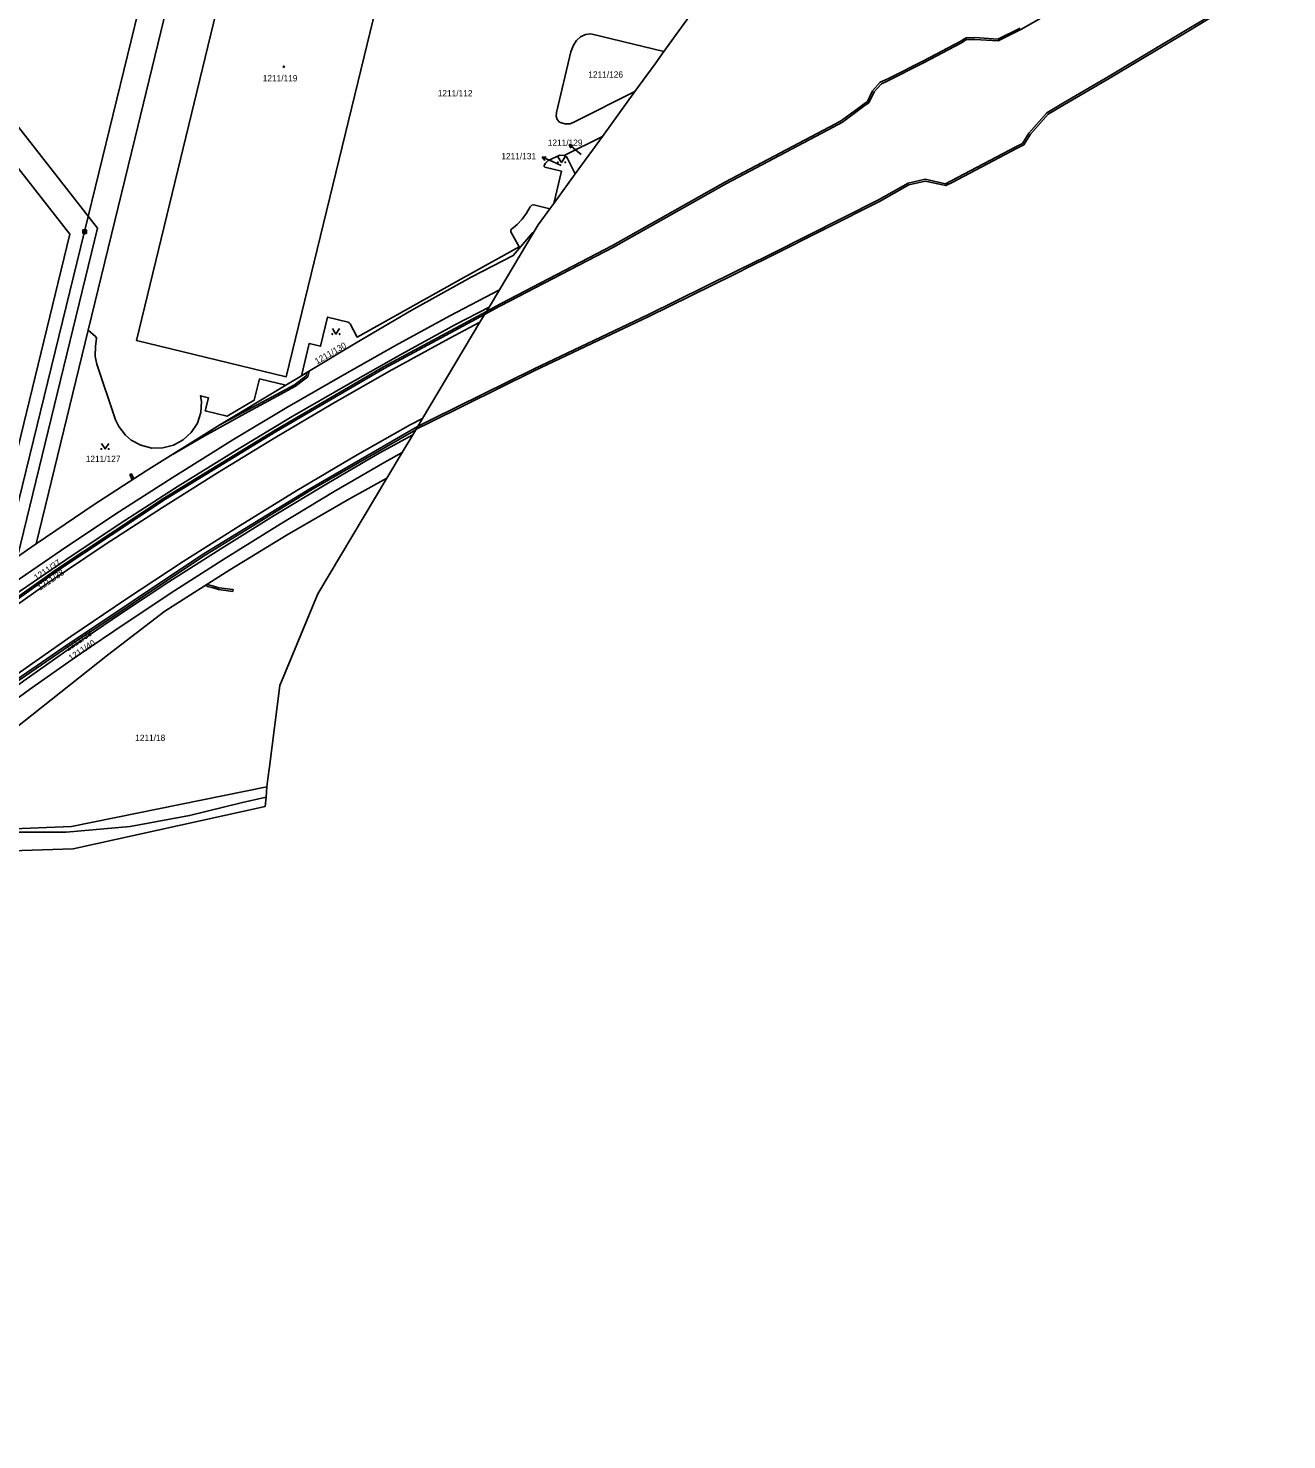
# Model space of a CAD drawing. Extents: x -756746 to -753363, y -1166406 to -1161727.
# Drawn here: x -754521.3 to -754177.2, y -1164298.8 to -1163913 of the extents above; entities that cross this region are included whole.
import ezdxf

# ---------------------------------------------------------------- set-up
doc = ezdxf.new("R2010")
doc.units = 0
for name, color, linetype in [('Hranice kat_území', 7, 'Continuous'), ('Hranice parcel', 7, 'Continuous'), ('Parcelní čísla', 7, 'Continuous'), ('Pop  PČ popisy', 7, 'Continuous'), ('Poz předměty', 7, 'Continuous'), ('Věcná břemena k části', 7, 'Continuous'), ('Značky budov', 7, 'Continuous'), ('Značky kultur', 7, 'Continuous')]:
    doc.layers.add(name, color=color, linetype=linetype)

msp = doc.modelspace()

# ---------------------------------------------------------------- linework, layer by layer
at = {"layer": 'Hranice kat_území'}
msp.add_lwpolyline([(-754539.93, -1164138.26), (-754509.07, -1164137.27), (-754456.52, -1164125.69), (-754456.3, -1164123.11), (-754456.07, -1164120.36), (-754455.77, -1164118.17), (-754455.32, -1164114.84), (-754452.53, -1164092.6), (-754442.16, -1164067.53), (-754423.3, -1164035.98), (-754419.11, -1164028.97), (-754416.2, -1164024.1), (-754413.53, -1164019.62), (-754397.81, -1163993.33), (-754395.32, -1163989.16), (-754392.5, -1163984.45), (-754383.27, -1163969), (-754381.9, -1163966.71), (-754378.71, -1163962.32), (-754377.62, -1163960.82), (-754371.76, -1163952.75), (-754364.34, -1163942.54), (-754355.42, -1163930.25), (-754349.92, -1163922.68), (-754347.51, -1163919.33), (-754337.89, -1163905.98)], dxfattribs=at)
at = {"layer": 'Hranice parcel'}
for p, q in [((-754347.51, -1163919.33), (-754337.89, -1163905.98)), ((-754367.51, -1163914.46), (-754347.51, -1163919.33)), ((-754355.42, -1163930.25), (-754371.75, -1163938.44)), ((-754364.34, -1163942.54), (-754355.42, -1163930.25)), ((-754374.78, -1163947.74), (-754364.34, -1163942.54)), ((-754371.76, -1163952.75), (-754364.34, -1163942.54)), ((-754373.86, -1163948.57), (-754371.76, -1163952.75)), ((-754377.62, -1163960.82), (-754375.47, -1163952.02)), ((-754377.62, -1163960.82), (-754371.76, -1163952.75)), ((-754383.04, -1163961.21), (-754378.71, -1163962.32)), ((-754381.9, -1163966.71), (-754378.71, -1163962.32)), ((-754378.71, -1163962.32), (-754377.62, -1163960.82)), ((-754383.27, -1163969), (-754381.9, -1163966.71)), ((-754383.27, -1163969), (-754392.5, -1163984.45)), ((-754392.5, -1163984.45), (-754395.32, -1163989.16)), ((-754395.32, -1163989.16), (-754397.81, -1163993.33)), ((-754397.81, -1163993.33), (-754413.53, -1164019.62)), ((-754519.13, -1164053.94), (-754504.93, -1163995.52)), ((-754450.93, -1164010.55), (-754446.63, -1164007.96)), ((-754413.53, -1164019.62), (-754416.2, -1164024.1)), ((-754416.2, -1164024.1), (-754419.11, -1164028.97)), ((-754423.3, -1164035.98), (-754419.11, -1164028.97)), ((-754423.3, -1164035.98), (-754442.16, -1164067.53)), ((-754442.16, -1164067.53), (-754452.53, -1164092.6)), ((-754455.77, -1164118.17), (-754456.07, -1164120.36)), ((-754456.07, -1164120.36), (-754509.48, -1164131.14)), ((-754456.3, -1164123.11), (-754456.07, -1164120.36)), ((-754456.52, -1164125.69), (-754456.3, -1164123.11)), ((-754509.48, -1164131.14), (-754548.44, -1164132.8))]:
    msp.add_line(p, q, dxfattribs=at)
for points in [[(-754504.93, -1163995.52), (-754492.21, -1163943.22), (-754465.46, -1163833.2)], [(-754375.44, -1163872), (-754381.15, -1163895.49), (-754421, -1163885.8), (-754450.75, -1164008.24), (-754491.73, -1163998.27), (-754454.86, -1163846.49), (-754448.7, -1163847.98), (-754450.12, -1163853.82), (-754375.44, -1163872)], [(-754371.75, -1163938.44), (-754373.12, -1163939.06), (-754374.61, -1163939.11), (-754376.04, -1163938.65), (-754376.69, -1163937.91), (-754376.97, -1163936.95), (-754376.91, -1163935.95), (-754372.93, -1163919.43), (-754372.23, -1163917.54), (-754371.45, -1163916.27), (-754370.33, -1163915.28), (-754368.99, -1163914.63), (-754367.51, -1163914.46)], [(-754355.42, -1163930.25), (-754349.92, -1163922.68), (-754347.51, -1163919.33)], [(-754375.47, -1163952.02), (-754380.09, -1163950.9), (-754380.26, -1163950.73), (-754380.26, -1163950.44), (-754379.89, -1163949.8), (-754379.15, -1163949.1), (-754376, -1163947.61), (-754374.78, -1163947.74)], [(-754374.78, -1163947.74), (-754374.17, -1163948.13), (-754373.86, -1163948.57)], [(-754446.63, -1164007.96), (-754444.49, -1163999.1), (-754441.4, -1163999.87), (-754439.46, -1163991.9), (-754433.82, -1163993.32), (-754433.56, -1163993.45), (-754433.34, -1163993.73), (-754431.37, -1163997.38), (-754402.22, -1163981.11), (-754401.19, -1163980.56), (-754387.08, -1163972.67), (-754389.33, -1163968.57), (-754389.41, -1163968.13), (-754389.22, -1163967.88), (-754387.67, -1163966.63), (-754386.27, -1163965.19), (-754385.1, -1163963.53), (-754384.04, -1163961.79), (-754383.66, -1163961.36), (-754383.04, -1163961.21)], [(-754446.63, -1164007.96), (-754445.62, -1164007.35), (-754431.62, -1163998.99), (-754416.62, -1163990.15), (-754400.23, -1163980.97), (-754388.71, -1163975.1), (-754383.46, -1163968.88), (-754383.27, -1163969)], [(-754392.5, -1163984.45), (-754406.02, -1163991.56), (-754420.9, -1163999.66), (-754435.41, -1164007.85), (-754450.64, -1164016.67), (-754465.36, -1164025.49), (-754481.93, -1164035.81), (-754497.32, -1164045.71), (-754512.25, -1164055.64), (-754526.97, -1164065.72), (-754535.7, -1164071.82), (-754550.5, -1164082.53), (-754565.85, -1164093.97), (-754580.24, -1164104.95), (-754594.29, -1164116.12), (-754607.96, -1164127.33), (-754617.14, -1164135.05), (-754620.78, -1164138.38), (-754624.54, -1164142.04), (-754630.29, -1164148.05), (-754634.03, -1164151.46)], [(-754632.01, -1164153.77), (-754624.04, -1164145.67), (-754619.49, -1164141.17), (-754617.83, -1164139.64), (-754615.19, -1164137.22), (-754606.36, -1164129.72), (-754592.53, -1164118.38), (-754578, -1164106.83), (-754563.42, -1164095.72), (-754548.87, -1164084.91), (-754534.13, -1164074.22), (-754525.47, -1164068.15), (-754511.08, -1164058.3), (-754496.14, -1164048.36), (-754480.29, -1164038.13), (-754464.06, -1164028.08), (-754449.18, -1164019.12), (-754433.97, -1164010.3), (-754419.27, -1164002.02), (-754404.47, -1163993.97), (-754395.32, -1163989.16)], [(-754397.81, -1163993.33), (-754406.19, -1163997.79), (-754422.7, -1164006.82), (-754438.49, -1164015.82), (-754453.93, -1164024.91), (-754469.59, -1164034.45), (-754484.6, -1164043.94), (-754500.3, -1164054.11), (-754516.16, -1164064.77), (-754531.8, -1164075.74), (-754547.68, -1164087.24), (-754562.89, -1164098.6), (-754577.53, -1164109.9), (-754591.94, -1164121.36), (-754611.93, -1164137.74), (-754623.67, -1164147.69), (-754628.67, -1164151.83), (-754629.81, -1164152.42), (-754631.66, -1164154.17), (-754632.01, -1164153.77)], [(-754504.93, -1163995.52), (-754504.3, -1163996.04), (-754502.88, -1163997.22), (-754502.7, -1163997.49), (-754502.64, -1163997.79), (-754502.96, -1163999.82), (-754502.98, -1164002.71), (-754502.55, -1164004.82), (-754497.43, -1164019.99), (-754496.53, -1164021.81), (-754494.7, -1164024.2), (-754493.15, -1164025.53), (-754490.5, -1164026.97), (-754487.56, -1164027.71), (-754484.53, -1164027.69), (-754481.59, -1164026.95), (-754478.94, -1164025.5), (-754476.73, -1164023.44), (-754475.08, -1164020.89), (-754474.15, -1164018.02), (-754473.93, -1164014.98), (-754474.2, -1164013.43), (-754472.07, -1164013.97), (-754472.95, -1164017.5), (-754466.96, -1164019.03), (-754459.52, -1164014.64), (-754458.07, -1164008.8), (-754450.93, -1164010.55)], [(-754450.93, -1164010.55), (-754468.92, -1164021.4), (-754489.05, -1164033.95), (-754503.25, -1164043.11), (-754519.13, -1164053.94)], [(-754617.44, -1164169.7), (-754617.83, -1164169.28), (-754610.93, -1164162.34), (-754598.58, -1164151.72), (-754575.87, -1164133.09), (-754569.81, -1164127.99), (-754562.98, -1164121.7), (-754549.87, -1164109.19), (-754543.67, -1164103.91), (-754537.04, -1164098.63), (-754524.38, -1164089.51), (-754509.68, -1164079.22), (-754494.48, -1164068.89), (-754479, -1164058.74), (-754463.36, -1164048.85), (-754447.87, -1164039.34), (-754431.34, -1164029.57), (-754416.89, -1164021.41), (-754413.53, -1164019.62)], [(-754617.44, -1164169.7), (-754608.15, -1164162.27), (-754598.92, -1164155.26), (-754586.86, -1164145.29), (-754579.33, -1164139.26), (-754566.75, -1164128.86), (-754557.07, -1164119.64), (-754546.37, -1164109.86), (-754535.91, -1164101.1), (-754522.55, -1164091.34), (-754509.47, -1164082.16), (-754496.11, -1164073.07), (-754482.86, -1164064.32), (-754468.69, -1164055.25), (-754454.06, -1164046.15), (-754439.23, -1164037.21), (-754425.35, -1164029.09), (-754416.2, -1164024.1)], [(-754419.11, -1164028.97), (-754423.81, -1164031.53), (-754437.68, -1164039.61), (-754452.39, -1164048.48), (-754467.39, -1164057.81), (-754481.2, -1164066.65), (-754494.54, -1164075.47), (-754507.75, -1164084.45), (-754520.95, -1164093.7), (-754534.06, -1164103.29), (-754544.42, -1164111.96), (-754554.85, -1164121.53), (-754564.96, -1164131.08), (-754577.52, -1164141.5), (-754593.72, -1164154.84), (-754598.27, -1164158.45), (-754604.48, -1164163.14), (-754606.82, -1164164.89), (-754615.42, -1164171.96)], [(-754423.3, -1164035.98), (-754433.46, -1164041.61), (-754450.52, -1164051.48), (-754466.17, -1164060.99), (-754483.97, -1164072.33), (-754499.65, -1164084.29), (-754530.53, -1164108.77), (-754544.85, -1164122.32), (-754552.62, -1164131.22)], [(-754578.2, -1164091.06), (-754569.93, -1164089.16), (-754553.71, -1164077.24), (-754536.66, -1164066.16), (-754524.82, -1164057.82), (-754519.13, -1164053.94)], [(-754452.53, -1164092.6), (-754455.32, -1164114.84), (-754455.77, -1164118.17)], [(-754662.33, -1164298.81), (-754658.26, -1164291.03), (-754650.15, -1164282.93), (-754637.98, -1164265.54), (-754631.15, -1164252.7), (-754618.77, -1164221.63), (-754609.81, -1164199.49), (-754597.85, -1164179.54), (-754593.24, -1164173.41), (-754585.77, -1164166.89), (-754571.68, -1164158.2), (-754555.25, -1164142.39), (-754548.5, -1164137.25), (-754544.02, -1164135.67), (-754526.51, -1164132.71), (-754510.93, -1164132.71), (-754493.43, -1164131.13), (-754477.21, -1164128.16), (-754462.69, -1164124.61), (-754456.3, -1164123.11)], [(-754539.93, -1164138.26), (-754509.07, -1164137.27), (-754456.52, -1164125.69)]]:
    msp.add_lwpolyline(points, dxfattribs=at)
at = {"layer": 'Pop  PČ popisy'}
for p, q in [((-754371.15, -1163946.66), (-754373.45, -1163944.73)), ((-754373.45, -1163944.73), (-754372.36, -1163944.99)), ((-754373.45, -1163944.73), (-754373, -1163945.76)), ((-754380.78, -1163948.22), (-754379.67, -1163948.15)), ((-754378.02, -1163949.39), (-754380.78, -1163948.22)), ((-754380.78, -1163948.22), (-754380.06, -1163949.07)), ((-754370.18, -1163947.49), (-754371.15, -1163946.66)), ((-754375.58, -1163950.44), (-754378.02, -1163949.39))]:
    msp.add_line(p, q, dxfattribs=at)
at = {"layer": 'Poz předměty'}
for p, q in [((-754505.91, -1163968.54), (-754461.11, -1163784.29)), ((-754506.41, -1163968.04), (-754505.41, -1163968.04)), ((-754506.41, -1163969.04), (-754506.41, -1163968.04)), ((-754506.21, -1163969.04), (-754506.21, -1163968.04)), ((-754506.01, -1163969.04), (-754506.01, -1163968.04)), ((-754505.81, -1163969.04), (-754505.81, -1163968.04)), ((-754505.61, -1163969.04), (-754505.61, -1163968.04)), ((-754505.41, -1163969.04), (-754505.41, -1163968.04)), ((-754549.08, -1164144.51), (-754505.91, -1163968.54)), ((-754506.41, -1163968.24), (-754505.41, -1163968.24)), ((-754506.41, -1163968.44), (-754505.41, -1163968.44)), ((-754506.41, -1163968.64), (-754505.41, -1163968.64)), ((-754506.41, -1163968.84), (-754505.41, -1163968.84)), ((-754506.41, -1163969.04), (-754505.41, -1163969.04))]:
    msp.add_line(p, q, dxfattribs=at)
at = {"layer": 'Věcná břemena k části'}
for points in [[(-754225.51, -1163926.51), (-754203.99, -1163913.63), (-754194.95, -1163908.22), (-754194.39, -1163907.85), (-754165.53, -1163888.83), (-754146.29, -1163876.88), (-754143.91, -1163881.5), (-754143.46, -1163881.27), (-754145.86, -1163876.61), (-754138.88, -1163872.23), (-754135.75, -1163870.14), (-754118.51, -1163859.47), (-754106.17, -1163851.75), (-754084.11, -1163837.59), (-754065.24, -1163825.58), (-754061.55, -1163823.24), (-754056.07, -1163819.75), (-754047.15, -1163814.16), (-754035.58, -1163806.16), (-754017.01, -1163793.31)], [(-754610.25, -1163840.99), (-754509.94, -1163969.28), (-754529.75, -1164050.24), (-754532.91, -1164063.52), (-754524.82, -1164057.82), (-754524.27, -1164057.45), (-754502.34, -1163967.64), (-754604.79, -1163836.62)], [(-754551.62, -1164088.54), (-754513.47, -1164061.41), (-754483.81, -1164041.7), (-754453.56, -1164023.2), (-754423.96, -1164005.95), (-754396.54, -1163991.2), (-754392.56, -1163989.06), (-754392.17, -1163988.85), (-754361.34, -1163972.77), (-754330.41, -1163955.4), (-754301.22, -1163939.96), (-754298.72, -1163938.64), (-754295.05, -1163935.92), (-754292.46, -1163934), (-754291.48, -1163933.31), (-754290.03, -1163930.32), (-754288.06, -1163928.14), (-754286.87, -1163927.65), (-754286.48, -1163927.45), (-754276.32, -1163922.33), (-754266.31, -1163917), (-754264.74, -1163916.04), (-754262.53, -1163916.02), (-754256.11, -1163916.4), (-754249.89, -1163913.33), (-754237.1, -1163905.97)], [(-754195.35, -1163907.88), (-754203.97, -1163913.04), (-754225.77, -1163926.07), (-754238.25, -1163933.33), (-754242.79, -1163936.04), (-754247.72, -1163941.63), (-754249.47, -1163944.45), (-754251.29, -1163945.36), (-754268.95, -1163954.71), (-754270.51, -1163955.46), (-754276.12, -1163954.22), (-754280.71, -1163955.27), (-754288.83, -1163959.84), (-754317.95, -1163974.52), (-754320.11, -1163975.61), (-754322.57, -1163976.83), (-754327.95, -1163979.49), (-754351.87, -1163991.34), (-754382.99, -1164006.09), (-754411.21, -1164020.03), (-754414.85, -1164021.83), (-754444.31, -1164038.84), (-754473.9, -1164057.02), (-754511.86, -1164082.33), (-754534.69, -1164097.99)], [(-754250.13, -1163912.89), (-754256.21, -1163915.9), (-754262.52, -1163915.52), (-754264.88, -1163915.54), (-754266.55, -1163916.56), (-754276.56, -1163921.89), (-754285.92, -1163926.61), (-754287.07, -1163927.19), (-754288.36, -1163927.72), (-754290.45, -1163930.04), (-754291.88, -1163932.97), (-754292.76, -1163933.6), (-754294.25, -1163934.7), (-754298.98, -1163938.22), (-754300.64, -1163939.1), (-754330.65, -1163954.96), (-754361.58, -1163972.33), (-754392.05, -1163988.22), (-754392.41, -1163988.41), (-754396.04, -1163990.36), (-754424.2, -1164005.51), (-754453.82, -1164022.78), (-754484.07, -1164041.28), (-754513.75, -1164060.99), (-754551.92, -1164088.14)], [(-754534.39, -1164098.39), (-754511.58, -1164082.75), (-754473.64, -1164057.44), (-754444.05, -1164039.26), (-754415.35, -1164022.69), (-754414.86, -1164022.4), (-754411.7, -1164020.84), (-754382.77, -1164006.55), (-754351.65, -1163991.78), (-754328.51, -1163980.32), (-754323.14, -1163977.66), (-754319.89, -1163976.05), (-754318.5, -1163975.35), (-754288.59, -1163960.28), (-754280.53, -1163955.75), (-754276.12, -1163954.74), (-754270.45, -1163955.98), (-754268.73, -1163955.15), (-754251.07, -1163945.8), (-754249.13, -1163944.83), (-754247.32, -1163941.93), (-754242.47, -1163936.42), (-754237.99, -1163933.77), (-754225.51, -1163926.51)]]:
    msp.add_lwpolyline(points, dxfattribs=at)
for points in [[(-754448.27, -1164010.81), (-754444.88, -1164008.25), (-754444.54, -1164006.7), (-754445.12, -1164007.05), (-754445.32, -1164007.97), (-754448.55, -1164010.39), (-754454.65, -1164013.75), (-754461.46, -1164017.33), (-754468.92, -1164021.4), (-754481.67, -1164029.35), (-754473.23, -1164024.44), (-754461.22, -1164017.77), (-754454.41, -1164014.19)], [(-754493.55, -1164034.97), (-754492.87, -1164036.41), (-754492.45, -1164036.14), (-754493.1, -1164034.76)], [(-754472.31, -1164064.9), (-754472.77, -1164065.19), (-754472.26, -1164065.56), (-754470.77, -1164065.97), (-754469.33, -1164066.41), (-754465.39, -1164066.89), (-754465.33, -1164066.39), (-754469.23, -1164065.91), (-754470.63, -1164065.49), (-754472.04, -1164065.1)]]:
    msp.add_lwpolyline(points, close=True, dxfattribs=at)
at = {"layer": 'Značky budov'}
msp.add_circle((-754451.43, -1163923.45), 0.175, dxfattribs=at)
at = {"layer": 'Značky kultur'}
for points in [[(-754376.48, -1163948.13), (-754375.48, -1163949.63), (-754374.48, -1163948.13)], [(-754438.17, -1163995.06), (-754437.17, -1163996.56), (-754436.17, -1163995.06)], [(-754501.31, -1164026.47), (-754500.31, -1164027.97), (-754499.31, -1164026.47)]]:
    msp.add_lwpolyline(points, dxfattribs=at)
for centre in [(-754376.48, -1163949.63), (-754374.48, -1163949.63), (-754438.17, -1163996.56), (-754436.17, -1163996.56), (-754501.31, -1164027.97), (-754499.31, -1164027.97)]:
    msp.add_circle(centre, 0.1, dxfattribs=at)

# ---------------------------------------------------------------- texts
at = {"layer": 'Parcelní čísla'}
for s, p in [('1211/119', (-754457.2, -1163927.46)), ('1211/126', (-754368.18, -1163926.45)), ('1211/112', (-754409.34, -1163931.57)), ('1211/129', (-754379.26, -1163945.08)), ('1211/131', (-754391.95, -1163948.76)), ('1211/127', (-754505.58, -1164031.51)), ('1211/18', (-754492.07, -1164107.77))]:
    msp.add_text(s, height=1.7, dxfattribs=at).set_placement(p)
for s, rotation, p in [('1211/130', 30, (-754442.36, -1164004.88)), ('1211/37', 34, (-754519.05, -1164064.02)), ('1211/38', 34, (-754518.11, -1164066.73)), ('1211/39', 34, (-754510.52, -1164083.33)), ('1211/40', 34, (-754509.59, -1164085.97))]:
    msp.add_text(s, height=1.7, rotation=rotation, dxfattribs=at).set_placement(p)

doc.saveas('drawing.dxf')
